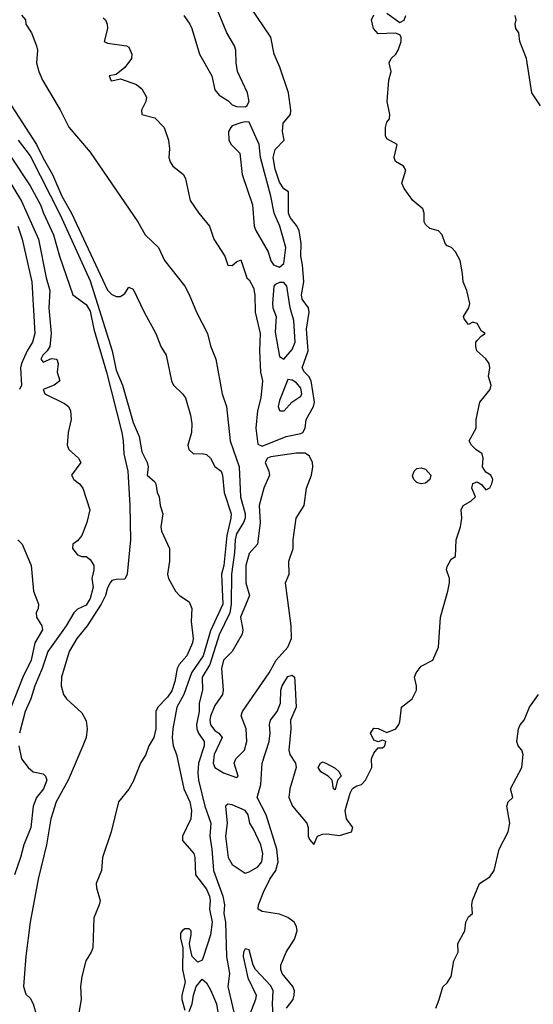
# Model space of a CAD drawing. Header units: metres. Extents: x -46681 to -43747, y -240911 to -237677.
# Tile 680 of 1056: x -46455 to -46396, y -238391 to -238276. Entities that reach past the tile are written whole.
import ezdxf

# ---------------------------------------------------------------- set-up
doc = ezdxf.new("R2010")
doc.units = ezdxf.units.M
doc.layers.add('CONTOUR_INDEX', color=1, linetype='Continuous')
doc.layers.add('CONTOUR_INTER', color=3, linetype='Continuous')

msp = doc.modelspace()

# ---------------------------------------------------------------- linework, layer by layer
at = {"layer": 'CONTOUR_INDEX'}
for points, elevation in [([(-46445.6, -238276.28), (-46445.35, -238276.52), (-46445.15, -238277.02), (-46445.11, -238277.52), (-46445.5, -238279.02), (-46445.1, -238279.24), (-46442.89, -238279.52), (-46442.6, -238279.7), (-46442.28, -238280.52), (-46442.3, -238281.02), (-46443.1, -238282.07), (-46444.1, -238282.86), (-46444.89, -238283.02), (-46444.72, -238283.52), (-46444.6, -238283.6), (-46443.6, -238283.39), (-46441.74, -238284.02), (-46441.1, -238284.53), (-46440.58, -238285.52), (-46440.65, -238286.02), (-46441.14, -238287.02), (-46441.09, -238287.52), (-46439.6, -238287.92), (-46438.5, -238289.02), (-46438, -238290.52), (-46437.88, -238291.52), (-46437.96, -238292.52), (-46437.82, -238293.02), (-46437.48, -238293.52), (-46436.26, -238294.52), (-46436.04, -238295.02), (-46435.48, -238297.52), (-46434.47, -238299.02), (-46433.25, -238300.52), (-46432.72, -238302.02), (-46431.43, -238304.02), (-46431.1, -238305.06), (-46430.6, -238305.1), (-46430.1, -238304.66), (-46429.6, -238304.43), (-46428.9, -238306.52), (-46428.6, -238306.75), (-46428.1, -238307.68), (-46427.94, -238308.52), (-46427.93, -238310.52), (-46427.33, -238313.02), (-46427.41, -238315.02), (-46427.3, -238317.52), (-46427.08, -238318.52), (-46427.26, -238320.52), (-46427.64, -238322.02), (-46427.86, -238324.02), (-46427.6, -238325.89), (-46427.1, -238326.11), (-46424.32, -238325.02), (-46422.6, -238324.67), (-46422.36, -238324.52), (-46422.11, -238324.02), (-46421.97, -238323.02), (-46421.13, -238321.52), (-46421.02, -238321.02), (-46421.4, -238318.52), (-46421.69, -238318.02), (-46422.19, -238317.52), (-46422.44, -238317.02), (-46421.77, -238315.02), (-46421.94, -238312.52), (-46421.65, -238310.52), (-46421.7, -238310.02), (-46422.44, -238309.02), (-46422.53, -238308.52), (-46422.26, -238307.02), (-46422.4, -238305.02), (-46422.61, -238304.02), (-46422.58, -238302.52), (-46422.82, -238301.02), (-46423.1, -238300.46), (-46423.86, -238299.52), (-46424.04, -238299.02), (-46424.06, -238296.52), (-46424.6, -238296.19), (-46425.1, -238295.42), (-46425.6, -238293.9), (-46425.83, -238292.52), (-46425.6, -238291.6), (-46424.54, -238290.52), (-46424.74, -238289.52), (-46424.66, -238288.52), (-46423.82, -238287.52), (-46423.76, -238287.02), (-46424.06, -238285.02), (-46425.06, -238282.02), (-46425.72, -238280.52), (-46426.11, -238278.52), (-46428.46, -238275.02)], 60), ([(-46458.6, -238291.9), (-46455.1, -238297.61), (-46453.11, -238302.02), (-46452.24, -238306.52), (-46451.79, -238308.02), (-46451.92, -238310.02), (-46451.67, -238313.02), (-46451.81, -238314.52), (-46452.1, -238315.04), (-46452.62, -238315.52), (-46452.87, -238316.02), (-46452.6, -238316.34), (-46451.6, -238315.92), (-46451, -238316.02), (-46450.83, -238316.52), (-46450.95, -238317.52), (-46450.66, -238318.52), (-46451.29, -238319.02), (-46452.57, -238319.52), (-46452.38, -238320.02), (-46450.1, -238321.18), (-46449.65, -238321.52), (-46449.4, -238322.02), (-46449.33, -238323.02), (-46449.67, -238324.52), (-46449.78, -238326.02), (-46449.58, -238326.52), (-46448.46, -238327.52), (-46448.22, -238328.02), (-46449.3, -238329.52), (-46449.01, -238330.02), (-46448.35, -238330.52), (-46447.96, -238331.02), (-46447.14, -238333.52), (-46447.52, -238335.02), (-46448.08, -238336.52), (-46448.6, -238337.15), (-46449.14, -238337.52), (-46449.18, -238338.02), (-46448.6, -238338.79), (-46448.1, -238338.98), (-46447.6, -238338.98), (-46447.1, -238339.3), (-46446.69, -238340.02), (-46446.68, -238340.52), (-46446.92, -238341.52), (-46446.78, -238342.52), (-46447.1, -238343.85), (-46447.6, -238344.63), (-46448.6, -238345.09), (-46449.03, -238345.52), (-46449.92, -238347.02), (-46452.04, -238350.02), (-46452.7, -238352.02), (-46453.56, -238354.02), (-46454, -238355.52), (-46454.66, -238357.02), (-46455.32, -238359.52)], 65), ([(-46423.1, -238326.95), (-46426.1, -238327.37), (-46426.48, -238327.52), (-46426.76, -238328.02), (-46426.32, -238329.02), (-46426.26, -238329.52), (-46426.93, -238331.02), (-46427.44, -238333.02), (-46427.35, -238335.02), (-46427.63, -238337.52), (-46428.6, -238338.62), (-46428.99, -238340.02), (-46428.99, -238342.02), (-46428.58, -238343.52), (-46429.63, -238346.02), (-46429.35, -238347.52), (-46429.42, -238348.02), (-46430.59, -238350.02), (-46431.6, -238351.05), (-46431.83, -238352.02), (-46431.65, -238354.52), (-46431.72, -238355.02), (-46432.6, -238356.32), (-46433.1, -238357.54), (-46433.18, -238358.02), (-46433.1, -238358.58), (-46432.6, -238359.23), (-46432.15, -238359.52), (-46431.74, -238360.02), (-46432.69, -238362.02), (-46432.8, -238363.02), (-46432.6, -238363.52), (-46431.6, -238364.15), (-46430.1, -238364.7), (-46429.9, -238364.52), (-46430.36, -238363.02), (-46430.16, -238362.52), (-46429.15, -238361.52), (-46428.89, -238360.52), (-46428.96, -238359.02), (-46429.56, -238357.52), (-46429.4, -238357.02), (-46426.3, -238352.52), (-46425.49, -238351.02), (-46424.1, -238349.52), (-46423.7, -238348.52), (-46423.75, -238347.02), (-46424.39, -238342.02), (-46423.97, -238341.02), (-46424.02, -238339.52), (-46423.51, -238338.02), (-46423.49, -238337.02), (-46423.16, -238334.52), (-46422.2, -238333.02), (-46421.93, -238331.02), (-46421.36, -238329.52), (-46421.21, -238328.52), (-46421.25, -238328.02), (-46421.6, -238327.28), (-46422.1, -238326.93), (-46423.1, -238326.95)], 60), ([(-46455.43, -238361.02), (-46455.1, -238362.53), (-46454.32, -238363.52), (-46453.75, -238364.02), (-46452.6, -238364.26), (-46452.33, -238364.52), (-46452.15, -238365.02), (-46452.56, -238366.02), (-46453.34, -238367.02), (-46453.73, -238368.02), (-46454.02, -238370.52), (-46454.82, -238372.52), (-46455.21, -238374.02), (-46455.92, -238376.02)], 65), ([(-46431.1, -238367.8), (-46431.38, -238368.02), (-46431.19, -238370.02), (-46431.38, -238371.52), (-46431.06, -238374.02), (-46430.6, -238374.83), (-46429.1, -238375.81), (-46428.6, -238375.68), (-46427.6, -238375.09), (-46427.13, -238374.52), (-46427.04, -238373.52), (-46427.26, -238372.52), (-46428.1, -238370.69), (-46428.53, -238370.02), (-46428.74, -238369.02), (-46429.07, -238368.52), (-46430.6, -238367.87), (-46431.1, -238367.8)], 60), ([(-46429.1, -238384.65), (-46429.27, -238385.02), (-46429.3, -238385.52), (-46428.79, -238388.02), (-46427.82, -238390.02), (-46427.88, -238390.52), (-46428.6, -238392.42), (-46428.7, -238393.02), (-46428.6, -238394.66), (-46428.12, -238395.52), (-46427.6, -238395.79), (-46426.6, -238395.94), (-46426.1, -238395.85), (-46425.78, -238395.52), (-46425.67, -238395.02), (-46425.9, -238391.02), (-46425.84, -238389.52), (-46426.1, -238388.95), (-46427.87, -238387.02), (-46428.16, -238386.52), (-46428.6, -238384.74), (-46429.1, -238384.65)], 60)]:
    msp.add_lwpolyline(points, dxfattribs=dict(at, elevation=elevation))
at = {"layer": 'CONTOUR_INTER'}
for points, elevation in [([(-46436.22, -238276.02), (-46435.51, -238277.02), (-46435.3, -238277.52), (-46434.41, -238280.52), (-46432.98, -238283.02), (-46432.6, -238284.65), (-46432.1, -238285.26), (-46431.1, -238285.9), (-46430.6, -238286.41), (-46430.1, -238286.61), (-46429.1, -238286.63), (-46428.9, -238286.52), (-46428.63, -238286.02), (-46428.81, -238285.02), (-46429.97, -238282.52), (-46430.14, -238281.52), (-46430.17, -238280.02), (-46430.31, -238279.52), (-46431.21, -238278.02), (-46432.65, -238274.52)], 59), ([(-46455.1, -238275.95), (-46454.64, -238276.52), (-46454.59, -238277.02), (-46453.95, -238278.02), (-46453.36, -238279.52), (-46453.26, -238280.02), (-46453.37, -238281.52), (-46453.1, -238282.52), (-46452.65, -238283.52), (-46450.6, -238286.97), (-46449.6, -238289.01), (-46447.1, -238291.89), (-46441.57, -238300.02), (-46440.72, -238301.52), (-46439.16, -238303.02), (-46438.46, -238304.52), (-46436.1, -238307.49), (-46435.6, -238308.49), (-46434.75, -238310.52), (-46433.45, -238313.02), (-46433.1, -238314.46), (-46432.49, -238316.02), (-46431.77, -238320.02), (-46431.25, -238321.52), (-46430.83, -238325.52), (-46429.8, -238328.52), (-46429.61, -238332.02), (-46429.09, -238334.02), (-46429.1, -238334.52), (-46429.28, -238335.02), (-46430.1, -238336.35), (-46430.25, -238337.02), (-46430.33, -238338.52), (-46430.69, -238341.02), (-46430.7, -238344.52), (-46430.86, -238345.52), (-46432.1, -238348.07), (-46433.21, -238351.52), (-46434.07, -238353.02), (-46434.03, -238354.52), (-46434.45, -238356.02), (-46434.45, -238357.02), (-46434.73, -238358.52), (-46434.7, -238359.02), (-46434.51, -238359.52), (-46433.87, -238360.52), (-46433.85, -238361.02), (-46434.52, -238363.02), (-46434.6, -238364.16), (-46434.51, -238365.02), (-46433.77, -238368.02), (-46433.07, -238370.02), (-46433.21, -238371.52), (-46432.96, -238373.02), (-46432.77, -238375.52), (-46431.7, -238378.52), (-46431.49, -238379.52), (-46431.55, -238380.52), (-46431.38, -238381.52), (-46431.27, -238385.52), (-46430.9, -238387.52), (-46431.1, -238389.02), (-46430.4, -238392.02)], 61), ([(-46424.27, -238391.52), (-46423.51, -238390.52), (-46423.37, -238390.02), (-46423.36, -238389.52), (-46423.53, -238389.02), (-46424.77, -238387.52), (-46424.95, -238387.02), (-46424.95, -238386.52), (-46424.32, -238385.02), (-46423.35, -238383.52), (-46423.04, -238382.52), (-46423.11, -238382.02), (-46423.4, -238381.52), (-46424.1, -238381), (-46425.1, -238380.58), (-46427.1, -238380.29), (-46427.59, -238380.02), (-46427.54, -238379.52), (-46426.95, -238378.02), (-46426.23, -238376.52), (-46425.51, -238375.52), (-46425.25, -238374.52), (-46425.41, -238373.02), (-46426.63, -238369.02), (-46427.67, -238367.02), (-46427.25, -238365.52), (-46427.11, -238363.02), (-46426.3, -238360.52), (-46426.17, -238359.52), (-46426.26, -238358.52), (-46426.13, -238358.02), (-46425.36, -238357.02), (-46424.98, -238356.02), (-46424.95, -238354.52), (-46424.78, -238354.02), (-46424.1, -238352.92), (-46423.6, -238352.77), (-46423.36, -238353.02), (-46423.3, -238353.52), (-46423.14, -238356.52), (-46423.8, -238358.02), (-46423.77, -238359.02), (-46423.99, -238361.52), (-46423.89, -238362.02), (-46423.21, -238363.02), (-46423.15, -238363.52), (-46423.9, -238366.02), (-46424, -238367.02), (-46423.57, -238368.02), (-46421.91, -238370.02), (-46421.75, -238370.52), (-46421.74, -238371.52), (-46421.6, -238371.92), (-46421.1, -238372.5), (-46420.67, -238371.52), (-46420.1, -238371.28), (-46419.6, -238371.23), (-46418.1, -238371.43), (-46416.71, -238371.02), (-46416.55, -238370.52), (-46417.29, -238369.52), (-46417.46, -238368.52), (-46416.86, -238366.52), (-46416.6, -238365.96), (-46416.1, -238365.66), (-46415.54, -238365.52), (-46415.1, -238365.02), (-46414.34, -238363.52), (-46414.38, -238362.52), (-46414.1, -238361.85), (-46413.6, -238361.25), (-46413.1, -238361.25), (-46412.83, -238361.02), (-46412.73, -238360.52), (-46413.1, -238360.33), (-46413.6, -238360.55), (-46414.1, -238360.34), (-46414.51, -238359.52), (-46414.1, -238358.95), (-46413.6, -238358.97), (-46412.6, -238359.44), (-46411.57, -238359.02), (-46411.19, -238358.52), (-46411.1, -238358.2), (-46410.91, -238356.52), (-46409.66, -238355.52), (-46409.15, -238354.52), (-46409.14, -238354.02), (-46409.4, -238353.02), (-46409.19, -238352.52), (-46408.6, -238351.74), (-46407.24, -238351.02), (-46406.61, -238349.52), (-46406.37, -238346.02), (-46405.49, -238343.02), (-46405.32, -238342.02), (-46405.33, -238341.52), (-46405.67, -238340.52), (-46405.6, -238340.12), (-46405.1, -238339.29), (-46404.6, -238338.97), (-46404.55, -238337.02), (-46404.05, -238335.52), (-46403.88, -238334.52), (-46403.95, -238333.52), (-46403.74, -238333.02), (-46402.82, -238332.52), (-46402.3, -238332.02), (-46402.73, -238331.02), (-46402.6, -238330.46), (-46402.1, -238330.29), (-46401.6, -238330.58), (-46401.1, -238331.22), (-46400.6, -238330.98), (-46400.38, -238330.52), (-46400.27, -238330.02), (-46400.51, -238329.52), (-46401.1, -238329.16), (-46401.46, -238328.52), (-46401.39, -238327.52), (-46401.5, -238327.02), (-46402.26, -238326.52), (-46402.75, -238326.02), (-46403.01, -238325.52), (-46402.22, -238324.02), (-46402.2, -238323.02), (-46401.78, -238321.02), (-46400.58, -238319.52), (-46400.47, -238319.02), (-46400.78, -238318.02), (-46400.62, -238317.02), (-46400.7, -238316.52), (-46401.1, -238315.96), (-46402.14, -238315.02), (-46402.26, -238314.52), (-46402.25, -238314.02), (-46402.1, -238313.81), (-46401.6, -238313.29), (-46401.15, -238313.02), (-46401.6, -238312.74), (-46402.1, -238311.86), (-46402.6, -238311.68), (-46403.1, -238311.98), (-46403.6, -238311.32), (-46403.68, -238311.02), (-46403.06, -238310.02), (-46402.93, -238309.52), (-46403.29, -238308.02), (-46403.72, -238307.02), (-46403.78, -238306.02), (-46404.08, -238304.52), (-46404.63, -238303.52), (-46405.06, -238303.02), (-46405.6, -238302.83), (-46405.81, -238302.52), (-46406.15, -238301.52), (-46406.6, -238301.07), (-46407.6, -238300.78), (-46408.1, -238300.33), (-46408.25, -238300.02), (-46408.25, -238299.02), (-46408.4, -238298.52), (-46409.56, -238297.52), (-46410.6, -238296.13), (-46410.84, -238295.52), (-46410.38, -238294.02), (-46410.67, -238293.52), (-46411.6, -238292.99), (-46411.76, -238292.52), (-46411.4, -238291.02), (-46412.6, -238290.35), (-46412.74, -238290.02), (-46412.77, -238289.02), (-46412.6, -238288.42), (-46412.29, -238288.02), (-46412.25, -238287.52), (-46412.58, -238286.02), (-46412.35, -238283.52), (-46412.11, -238282.52), (-46412.32, -238281.52), (-46412.1, -238281.02), (-46411.54, -238280.52), (-46411.27, -238280.02), (-46410.92, -238279.02), (-46410.95, -238278.52), (-46411.1, -238278.24), (-46411.6, -238278.06), (-46413.6, -238278.13), (-46414.16, -238277.52), (-46414.39, -238276.52), (-46414.1, -238275.92)], 61), ([(-46412.6, -238275.72), (-46411.1, -238276.83), (-46410.6, -238276.54), (-46410.38, -238276.02)], 61), ([(-46394.72, -238286.52), (-46395.75, -238285.02), (-46396.37, -238281.02), (-46397.14, -238279.02), (-46397.25, -238278.02), (-46397.59, -238277.52), (-46397.67, -238277.02), (-46397.55, -238276.52), (-46397.68, -238276.02)], 62), ([(-46456.25, -238286.52), (-46453.36, -238291.02), (-46452.6, -238292.62), (-46451.48, -238294.52), (-46450.4, -238297.02), (-46449.29, -238299.02), (-46445.1, -238307.98), (-46444.6, -238308.49), (-46444.1, -238308.69), (-46443.6, -238308.7), (-46443.1, -238308.37), (-46442.6, -238307.62), (-46442.1, -238307.85), (-46440.85, -238310.52), (-46439.47, -238313.02), (-46438.88, -238314.52), (-46438.26, -238315.52), (-46437.64, -238318.52), (-46437.43, -238319.02), (-46436.36, -238320.02), (-46436.01, -238320.52), (-46435.44, -238322.52), (-46435.29, -238323.52), (-46435.31, -238324.52), (-46435.76, -238326.02), (-46435.64, -238326.52), (-46435.1, -238327.03), (-46434.1, -238326.98), (-46433.6, -238327.1), (-46433.13, -238327.52), (-46432.6, -238328.48), (-46431.86, -238329.02), (-46431.71, -238329.52), (-46431.53, -238331.52), (-46430.73, -238334.02), (-46430.74, -238334.52), (-46431.21, -238336.52), (-46431.56, -238340.02), (-46431.84, -238341.02), (-46431.7, -238344.52), (-46433.1, -238347.63), (-46433.98, -238350.52), (-46435.31, -238352.52), (-46436.2, -238355.02), (-46437.03, -238356.52), (-46437.5, -238359.02), (-46437.57, -238360.02), (-46437.45, -238361.02), (-46437.06, -238362.02), (-46436.2, -238366.02), (-46435.53, -238367.52), (-46435.32, -238368.52), (-46435.4, -238369.52), (-46436.36, -238371.52), (-46436.37, -238372.02), (-46435.06, -238373.52), (-46434.92, -238374.02), (-46434.86, -238376.02), (-46433.6, -238377.68), (-46433.25, -238378.52), (-46433.16, -238379.02), (-46433.22, -238380.02), (-46432.94, -238381.52), (-46433.11, -238383.02), (-46433.92, -238385.52), (-46434.1, -238385.95), (-46434.6, -238386.2), (-46435.23, -238385.52), (-46435.47, -238384.52), (-46435.55, -238384.02), (-46435.35, -238383.02), (-46435.37, -238382.52), (-46435.6, -238382.29), (-46436.1, -238382.31), (-46436.43, -238382.52), (-46436.6, -238382.79), (-46436.6, -238383.39), (-46436.34, -238384.52), (-46436.36, -238387.02), (-46436.05, -238388.52), (-46436.47, -238390.02), (-46436.47, -238390.52), (-46436.1, -238391.79)], 62), ([(-46429.6, -238288.5), (-46430.6, -238288.84), (-46430.76, -238289.02), (-46431.01, -238289.52), (-46431, -238290.52), (-46430.73, -238291.02), (-46429.72, -238292.02), (-46429.44, -238294.52), (-46428.23, -238298.02), (-46428.03, -238300.52), (-46427.86, -238301.02), (-46426.42, -238303.52), (-46426.1, -238304.55), (-46425.78, -238305.02), (-46425.1, -238305.29), (-46424.6, -238304.86), (-46424.37, -238303.02), (-46425.06, -238300.52), (-46425.72, -238299.02), (-46426.08, -238297.02), (-46427.3, -238292.52), (-46427.46, -238291.02), (-46428.6, -238288.42), (-46429.1, -238288.36), (-46429.6, -238288.5)], 59), ([(-46458.65, -238289.02), (-46454.1, -238295.84), (-46452.89, -238298.02), (-46452.55, -238299.02), (-46451.37, -238301.52), (-46450.67, -238304.02), (-46449.12, -238308.52), (-46447.6, -238309.64), (-46447.1, -238310.41), (-46446.69, -238312.52), (-46445.22, -238317.52), (-46443.45, -238324.52), (-46443.26, -238325.52), (-46443.19, -238327.02), (-46442.75, -238329.02), (-46442.49, -238333.02), (-46442.41, -238337.02), (-46442.82, -238341.02), (-46443.1, -238341.6), (-46444.1, -238341.64), (-46444.6, -238341.77), (-46444.79, -238342.02), (-46445.1, -238342.62), (-46445.33, -238343.52), (-46445.85, -238344.52), (-46447.48, -238347.02), (-46448.65, -238348.52), (-46449.56, -238350.02), (-46450.45, -238353.02), (-46450.48, -238354.02), (-46450.22, -238355.02), (-46449.87, -238355.52), (-46448.1, -238357.16), (-46447.6, -238358.08), (-46447.46, -238359.02), (-46447.6, -238360.02), (-46447.96, -238361.02), (-46449.69, -238365.02), (-46451.06, -238367.52), (-46451.68, -238369.52), (-46452.2, -238372.52), (-46453.18, -238376.52), (-46454.11, -238381.52), (-46454.6, -238385.5), (-46454.87, -238389.02), (-46454.6, -238389.92), (-46454.1, -238390.37), (-46453.75, -238391.02), (-46453.31, -238392.52)], 64), ([(-46455.49, -238290.52), (-46454.1, -238292.35), (-46450.6, -238299.22), (-46447.1, -238306.9), (-46444.57, -238315.02), (-46444.1, -238317.27), (-46443.36, -238319.02), (-46442.1, -238323.38), (-46441.42, -238325.02), (-46441.1, -238326.79), (-46440.47, -238328.02), (-46440.38, -238328.52), (-46440.5, -238329.52), (-46439.6, -238330.27), (-46439.48, -238330.52), (-46439.33, -238331.52), (-46439.1, -238332.03), (-46438.99, -238333.02), (-46438.65, -238334.02), (-46438.9, -238335.52), (-46438.82, -238336.02), (-46437.87, -238338.02), (-46437.87, -238339.52), (-46438.11, -238341.02), (-46438.02, -238341.52), (-46437.19, -238343.02), (-46436.72, -238343.52), (-46435.6, -238344.23), (-46435.3, -238345.02), (-46435.38, -238346.52), (-46435.13, -238348.52), (-46435.22, -238349.02), (-46435.87, -238350.52), (-46436.77, -238351.52), (-46437, -238352.02), (-46437.26, -238353.52), (-46437.6, -238354.59), (-46438.1, -238355.36), (-46439.26, -238356.52), (-46439.49, -238357.02), (-46439.47, -238359.02), (-46439.69, -238360.02), (-46440.28, -238361.02), (-46440.63, -238362.02), (-46441.25, -238363.02), (-46442.1, -238365.14), (-46442.6, -238366.04), (-46443.82, -238367.52), (-46444.68, -238371.02), (-46445.67, -238374.02), (-46445.78, -238375.52), (-46446.4, -238377.02), (-46446.39, -238377.52), (-46445.97, -238379.02), (-46446.05, -238379.52), (-46446.69, -238381.02), (-46446.82, -238384.52), (-46446.98, -238385.02), (-46447.61, -238386.02), (-46448.1, -238387.84), (-46448.24, -238389.02), (-46448.17, -238390.52), (-46448.5, -238392.52)], 63), ([(-46455.53, -238300.52), (-46455.01, -238302.02), (-46453.92, -238307.02), (-46453.57, -238313.02), (-46453.81, -238314.02), (-46454.44, -238315.02), (-46455.09, -238316.52), (-46455.21, -238317.02), (-46455.12, -238319.02), (-46455.35, -238319.52)], 66), ([(-46425.6, -238307.31), (-46425.76, -238307.52), (-46425.89, -238309.52), (-46425.85, -238310.02), (-46425.47, -238311.02), (-46425.6, -238312.86), (-46425.1, -238315.71), (-46424.6, -238316.01), (-46423.6, -238314.86), (-46423.28, -238314.02), (-46423.41, -238311.52), (-46423.85, -238310.02), (-46424.24, -238307.52), (-46424.6, -238307.07), (-46425.1, -238307.07), (-46425.6, -238307.31)], 59), ([(-46424.1, -238318.37), (-46425.1, -238320.8), (-46425.24, -238321.52), (-46425.1, -238321.97), (-46424.96, -238322.02), (-46424.53, -238322.02), (-46423.67, -238321.02), (-46422.6, -238320.31), (-46422.5, -238320.02), (-46422.6, -238319.36), (-46423.1, -238318.77), (-46423.6, -238318.43), (-46424.1, -238318.37)], 59), ([(-46409.43, -238329.02), (-46409.1, -238328.72), (-46408.6, -238328.64), (-46408.1, -238328.82), (-46407.49, -238329.52), (-46407.58, -238330.02), (-46408.1, -238330.44), (-46408.6, -238330.53), (-46409.1, -238330.36), (-46409.46, -238330.02), (-46409.6, -238329.59), (-46409.43, -238329.02)], 61), ([(-46455.54, -238337.02), (-46455.01, -238337.52), (-46453.98, -238340.02), (-46453.69, -238343.02), (-46453.12, -238344.52), (-46453.17, -238345.02), (-46453.4, -238345.52), (-46453.37, -238346.02), (-46452.74, -238347.02), (-46452.68, -238347.52), (-46453.56, -238349.02), (-46453.98, -238351.02), (-46454.95, -238353.02), (-46457.31, -238359.02)], 66), ([(-46406.92, -238391.52), (-46406.5, -238390.52), (-46406.1, -238389.07), (-46405.6, -238388.6), (-46405.1, -238387.85), (-46404.79, -238386.02), (-46404.32, -238385.02), (-46404.33, -238384.02), (-46403.53, -238382.52), (-46403.41, -238381.52), (-46403.1, -238380.92), (-46402.63, -238380.52), (-46402.71, -238379.52), (-46402.62, -238379.02), (-46401.84, -238377.02), (-46400.6, -238376.24), (-46400.1, -238375.53), (-46399.53, -238373.02), (-46398.49, -238371.02), (-46398.31, -238370.02), (-46398.66, -238368.02), (-46398.47, -238367.52), (-46397.94, -238367.02), (-46398.23, -238366.02), (-46396.89, -238363.52), (-46396.75, -238362.02), (-46396.89, -238361.52), (-46397.32, -238361.02), (-46397.46, -238360.52), (-46397.29, -238359.02), (-46397.1, -238358.58), (-46396.61, -238358.02), (-46396.02, -238356.52), (-46394.94, -238355.02)], 62), ([(-46420.32, -238363.02), (-46420.1, -238362.85), (-46419.69, -238363.02), (-46418.6, -238363.61), (-46418.15, -238364.02), (-46417.92, -238364.52), (-46418.33, -238365.02), (-46418.6, -238366.14), (-46418.81, -238366.02), (-46418.98, -238365.02), (-46419.42, -238364.52), (-46420.28, -238364.02), (-46420.58, -238363.52), (-46420.32, -238363.02)], 61), ([(-46435.6, -238391.93), (-46435.24, -238391.02), (-46435.1, -238390.02), (-46434.78, -238389.02), (-46434.1, -238388.18), (-46433.6, -238388.6), (-46433.1, -238389.42), (-46432.41, -238391.02), (-46432.26, -238392.02)], 62)]:
    msp.add_lwpolyline(points, dxfattribs=dict(at, elevation=elevation))

doc.saveas('drawing.dxf')
